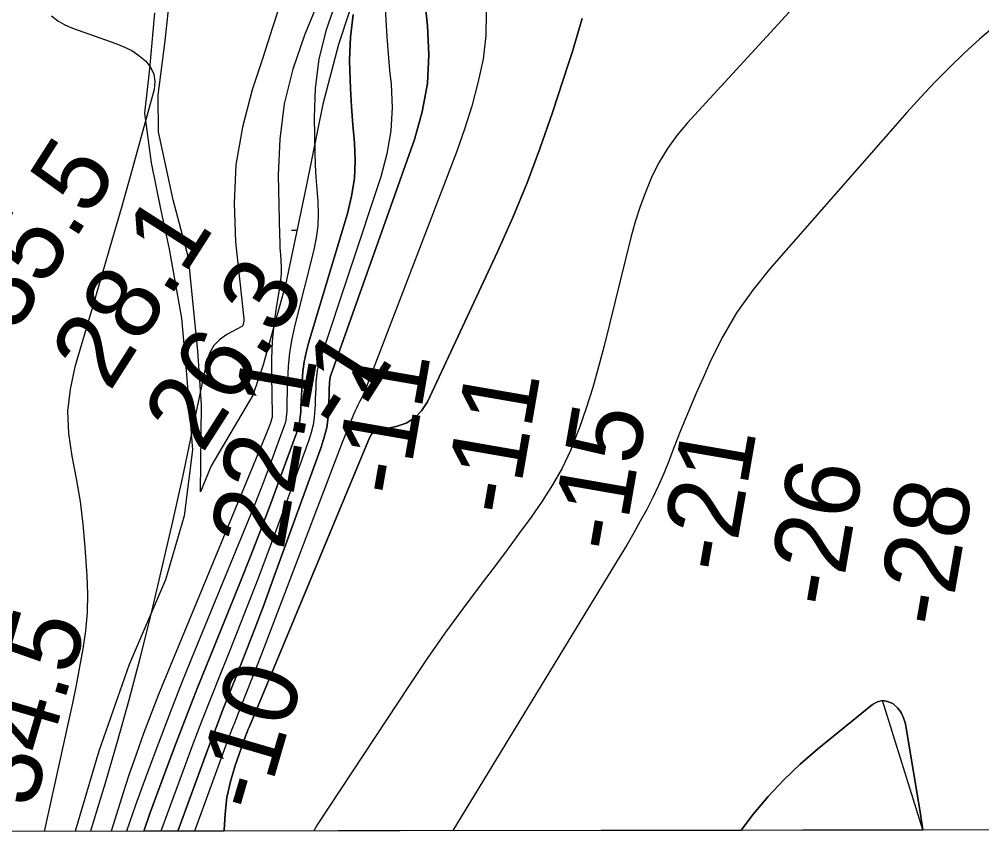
# Model space of a CAD drawing. Extents: x 3324104 to 3361979, y 612876 to 638273.
# Drawn here: x 3336622 to 3337486, y 618257 to 619001 of the extents above; entities that cross this region are included whole.
import ezdxf

# ---------------------------------------------------------------- set-up
doc = ezdxf.new("R2010")
doc.units = 0
for name, color, linetype in [('V-GRID-FRAM', 7, 'Continuous'), ('V-RIVR-RANG', 7, 'Continuous'), ('V-SITE-VEGE', 7, 'Continuous'), ('V-TOPO-DPTH', 7, 'Continuous'), ('V-TOPO-MAJR', 7, 'Continuous'), ('V-TOPO-MINR', 7, 'Continuous'), ('V-TOPO-WATR', 7, 'Continuous'), ('V-WETL-SWMP', 7, 'Continuous')]:
    doc.layers.add(name, color=color, linetype=linetype)

msp = doc.modelspace()

# ---------------------------------------------------------------- linework, layer by layer
at = {"layer": 'V-GRID-FRAM'}
msp.add_lwpolyline([(3328194.09, 636440.75), (3359767.89, 636495.86), (3359807.56, 618312.07), (3328217.89, 618256.93), (3328194.09, 636440.75)], dxfattribs=at)
at = {"layer": 'V-SITE-VEGE'}
for p, q in [((3336743.06, 619006.38), (3336738.62, 618955.91)), ((3336738.62, 618955.91), (3336734.09, 618916.12)), ((3336734.09, 618916.12), (3336740.26, 618871.57)), ((3336740.26, 618871.57), (3336748.33, 618831.88)), ((3336748.33, 618831.88), (3336756.39, 618794.12)), ((3336756.39, 618794.12), (3336767.55, 618732.15)), ((3336767.55, 618732.15), (3336771.84, 618681.76)), ((3336771.84, 618681.76), (3336777.22, 618613.93)), ((3336777.22, 618613.93), (3336769.94, 618554.72)), ((3336769.94, 618554.72), (3336752.94, 618497.38)), ((3336752.94, 618497.38), (3336720.58, 618421.48)), ((3336720.58, 618421.48), (3336693.08, 618343.69)), ((3336693.08, 618343.69), (3336672.05, 618271.69)), ((3336672.05, 618271.69), (3335274.17, 618269.25))]:
    msp.add_line(p, q, dxfattribs=at)
at = {"layer": 'V-TOPO-DPTH'}
msp.add_line((3337433.11, 618273.02), (3337396.91, 618389.03), dxfattribs=at)
for points in [[(3336764.06, 618271.85), (3336788.72, 618338.87), (3336793.85, 618352.63), (3336799.05, 618366.36), (3336804.38, 618380.05), (3336809.78, 618393.71), (3336816.14, 618409.6), (3336824.67, 618431.22), (3336833.07, 618452.9), (3336841.26, 618474.66), (3336849.3, 618496.46), (3336892.95, 618616.49), (3336895.67, 618625.31), (3336897.8, 618634.23), (3336899.05, 618643.33), (3336899.7, 618652.53), (3336900.04, 618667.74), (3336900.08, 618669.43), (3336900.2, 618672.79), (3336900.28, 618674.47), (3336901.08, 618679.41), (3336901.57, 618681.01), (3336976.57, 618892.48), (3336983.58, 618917.56), (3336988.27, 618942.9), (3336989.5, 618968.64), (3336988.42, 618994.65), (3336984.73, 619028.1)], [(3336984.73, 619028.1), (3336988.42, 618994.65), (3336989.5, 618968.64), (3336988.27, 618942.9), (3336983.58, 618917.56), (3336976.57, 618892.48), (3336901.57, 618681.01), (3336901.08, 618679.41), (3336900.28, 618674.47), (3336900.2, 618672.79), (3336900.08, 618669.43), (3336900.04, 618667.74), (3336899.7, 618652.53), (3336899.05, 618643.33), (3336897.8, 618634.23), (3336895.67, 618625.31), (3336892.95, 618616.49), (3336849.3, 618496.46), (3336841.26, 618474.66), (3336833.07, 618452.9), (3336824.67, 618431.22), (3336816.14, 618409.6), (3336809.78, 618393.71), (3336804.38, 618380.05), (3336799.05, 618366.36), (3336793.85, 618352.63), (3336788.72, 618338.87), (3336764.06, 618271.85)], [(3336764.06, 618271.85), (3336733.48, 618271.79), (3336739.14, 618287.64), (3336751, 618319.83), (3336761.2, 618347.11), (3336771.58, 618374.31), (3336782.22, 618401.41), (3336793.04, 618428.45), (3336820.36, 618495.78), (3336829.78, 618519.37), (3336839.02, 618543.03), (3336847.99, 618566.79), (3336856.78, 618590.63), (3336870.72, 618629.1), (3336872.18, 618633.79), (3336873.35, 618638.54), (3336874.08, 618643.37), (3336874.52, 618648.26), (3336874.74, 618653.2), (3336874.95, 618658.13), (3336875.17, 618663.07), (3336875.37, 618668), (3336875.69, 618675.61), (3336876.39, 618684.29), (3336877.51, 618692.9), (3336879.27, 618701.4), (3336881.47, 618709.83), (3336916.51, 618826.15), (3336920.24, 618841.82), (3336922.73, 618857.61), (3336923.36, 618873.58), (3336922.75, 618889.68), (3336921.34, 618905.88), (3336920.15, 618922.09), (3336919.28, 618938.33), (3336918.63, 618954.57), (3336918.35, 618963.79), (3336919.08, 618984.4), (3336921.55, 619004.68)], [(3337127.11, 619001.09), (3337124.2, 618990.96), (3337121.21, 618980.84), (3337118.09, 618970.77), (3337114.88, 618960.73), (3337100.55, 618916.81), (3337089.55, 618885.05), (3337077.78, 618853.6), (3337064.87, 618822.59), (3337051.21, 618791.88), (3336988.22, 618657), (3336983.07, 618649.17), (3336976.88, 618642.65), (3336969.12, 618638.11), (3336960.32, 618634.88), (3336943.34, 618631.32), (3336941, 618630.48), (3336938.11, 618628.12), (3336936.12, 618624.94), (3336828.37, 618365.63), (3336827.42, 618363.32), (3336826.14, 618360.14), (3336825.58, 618358.68), (3336825.31, 618357.95), (3336825.04, 618357.21), (3336815.62, 618330.6), (3336811.43, 618316.42), (3336808.23, 618302.08), (3336806.55, 618287.48), (3336805.87, 618272.71), (3336805.88, 618271.92), (3336764.06, 618271.85)], [(3336805.88, 618271.92), (3336805.87, 618272.71), (3336806.55, 618287.48), (3336808.23, 618302.08), (3336811.43, 618316.42), (3336815.62, 618330.6), (3336825.04, 618357.21), (3336825.31, 618357.95), (3336825.58, 618358.68), (3336826.14, 618360.14), (3336827.42, 618363.32), (3336828.37, 618365.63), (3336936.12, 618624.94), (3336938.11, 618628.12), (3336941, 618630.48), (3336943.34, 618631.32), (3336960.32, 618634.88), (3336969.12, 618638.11), (3336976.88, 618642.65), (3336983.07, 618649.17), (3336988.22, 618657), (3337051.21, 618791.88), (3337064.87, 618822.59), (3337077.78, 618853.6), (3337089.55, 618885.05), (3337100.55, 618916.81), (3337114.88, 618960.73), (3337118.09, 618970.77), (3337121.21, 618980.84), (3337124.2, 618990.96), (3337127.11, 619001.09)], [(3337498.05, 618994.63), (3337483.98, 618982.6), (3337470.22, 618970.19), (3337456.9, 618957.29), (3337443.84, 618944.15), (3337431.16, 618930.64), (3337418.74, 618916.88), (3337295.44, 618776.25), (3337280.06, 618757.04), (3337265.91, 618737.03), (3337253.59, 618715.84), (3337242.51, 618693.86), (3337236.94, 618681.46), (3337229.71, 618665.03), (3337222.67, 618648.51), (3337215.91, 618631.88), (3337209.33, 618615.17), (3337205.04, 618604.03), (3337200.54, 618592.93), (3337195.77, 618581.95), (3337190.59, 618571.16), (3337185.14, 618560.49), (3337179.41, 618549.96), (3337173.55, 618539.5), (3337167.52, 618529.14), (3337161.37, 618518.85), (3337011.12, 618272.28), (3336805.88, 618271.92)], [(3337498.05, 618994.63), (3337483.98, 618982.6), (3337470.22, 618970.19), (3337456.9, 618957.29), (3337443.84, 618944.15), (3337431.16, 618930.64), (3337418.74, 618916.88), (3337295.44, 618776.25), (3337280.06, 618757.04), (3337265.91, 618737.03), (3337253.59, 618715.84), (3337242.51, 618693.86), (3337236.94, 618681.46), (3337229.71, 618665.03), (3337222.67, 618648.51), (3337215.91, 618631.88), (3337209.33, 618615.17), (3337205.04, 618604.03), (3337200.54, 618592.93), (3337195.77, 618581.95), (3337190.59, 618571.16), (3337185.14, 618560.49), (3337179.41, 618549.96), (3337173.55, 618539.5), (3337167.52, 618529.14), (3337161.37, 618518.85), (3337011.12, 618272.28)], [(3337011.12, 618272.28), (3337269.88, 618272.73), (3337281.09, 618287.42), (3337294.34, 618302.99), (3337308.22, 618317.94), (3337323.03, 618331.98), (3337338.46, 618345.39), (3337387.86, 618385.63), (3337392.36, 618387.95), (3337396.91, 618389.03)], [(3337396.91, 618389.03), (3337392.36, 618387.95), (3337387.86, 618385.63), (3337338.46, 618345.39), (3337323.03, 618331.98), (3337308.22, 618317.94), (3337294.34, 618302.99), (3337281.09, 618287.42), (3337269.88, 618272.73), (3337433.11, 618273.02)], [(3337396.91, 618389.03), (3337401.52, 618388.26), (3337406.18, 618386.26), (3337410.26, 618382.55), (3337413.62, 618378.39), (3337415.89, 618373.55), (3337417.45, 618368.26), (3337430.88, 618287.15), (3337433.11, 618273.02), (3337654.6, 618273.4)]]:
    msp.add_lwpolyline(points, dxfattribs=at)
at = {"layer": 'V-TOPO-MAJR'}
msp.add_lwpolyline([(3336858.14, 619021.01), (3336849.24, 618993.03), (3336840.14, 618965.11), (3336830.86, 618937.11), (3336822.09, 618903.58), (3336816.21, 618869.73), (3336814.69, 618835.42), (3336816.07, 618800.78), (3336823.28, 618731.58), (3336823.3, 618731.3), (3336823.35, 618730.76), (3336823.37, 618729.66), (3336822.57, 618725.61), (3336822.01, 618724.91), (3336821.63, 618724.64), (3336808.03, 618717.57), (3336801.74, 618713.1), (3336796.49, 618707.83), (3336792.83, 618701.35), (3336790.23, 618694.08), (3336776.78, 618629.87), (3336768.21, 618589.83), (3336759.39, 618549.84), (3336750.22, 618509.93), (3336740.8, 618470.07), (3336739.39, 618464.2), (3336729.99, 618426.67), (3336720.16, 618389.25), (3336709.68, 618352.02), (3336698.76, 618314.9), (3336687.49, 618277.88), (3336685.61, 618271.71)], dxfattribs=at)
at = {"layer": 'V-TOPO-MINR'}
for points in [[(3337516.66, 619228.7), (3337221.4, 618907.35), (3337212.16, 618896.25), (3337203.69, 618884.63), (3337196.4, 618872.25), (3337189.88, 618859.36), (3337184.33, 618845.95), (3337179.26, 618832.38), (3337174.91, 618818.56), (3337171.04, 618804.57), (3337146.94, 618707.35), (3337141.98, 618688.6), (3337136.64, 618669.96), (3337130.73, 618651.5), (3337124.44, 618633.16), (3337123.12, 618629.51), (3337116.59, 618613.39), (3337109.25, 618597.69), (3337100.7, 618582.61), (3337091.35, 618567.95), (3337081.29, 618553.67), (3337071.09, 618539.49), (3337060.7, 618525.46), (3337050.18, 618511.52), (3337037.32, 618494.74), (3337020.52, 618472.31), (3337004.04, 618449.65), (3336988.05, 618426.65), (3336972.38, 618403.41), (3336889.36, 618277.36), (3336886.3, 618272.14), (3336886.27, 618272.06)], [(3336964.75, 619198.08), (3336877.87, 618986.18), (3336867.49, 618955.6), (3336859.68, 618924.53), (3336855.74, 618892.74), (3336854.38, 618860.47), (3336855.44, 618806.62), (3336855.61, 618800.91), (3336855.85, 618795.19), (3336856.2, 618789.49), (3336856.62, 618783.79), (3336856.88, 618778.09), (3336856.86, 618772.42), (3336856.42, 618766.75), (3336855.69, 618761.1), (3336852.49, 618741.94), (3336850.39, 618726.69), (3336848.87, 618711.39), (3336848.22, 618696.04), (3336848.14, 618680.64), (3336848.97, 618645.69), (3336848.98, 618645.21), (3336848.89, 618643.31), (3336848.7, 618642.38), (3336847.22, 618638.23), (3336845.51, 618633.65), (3336844.61, 618631.38), (3336843.69, 618629.11), (3336751.61, 618406.18), (3336746.87, 618394.53), (3336742.22, 618382.85), (3336737.7, 618371.12), (3336733.27, 618359.35), (3336728.99, 618347.52), (3336724.84, 618335.66), (3336720.86, 618323.73), (3336717, 618311.76), (3336704.43, 618271.74)], [(3336905.68, 619014.92), (3336897.07, 618989.97), (3336890.63, 618964.6), (3336887.45, 618938.63), (3336886.43, 618912.25), (3336887.21, 618880.95), (3336887.59, 618869.91), (3336888.12, 618858.88), (3336888.86, 618847.86), (3336889.75, 618836.85), (3336890.18, 618825.89), (3336889.87, 618814.99), (3336888.46, 618804.18), (3336886.32, 618793.42), (3336869.25, 618725.8), (3336866.61, 618713.6), (3336864.52, 618701.34), (3336863.28, 618688.95), (3336862.58, 618676.5), (3336862.16, 618656.91), (3336862.09, 618654.19), (3336862.01, 618651.47), (3336861.89, 618648.76), (3336861.77, 618646.04), (3336861.51, 618643.35), (3336861.09, 618640.69), (3336860.44, 618638.08), (3336859.64, 618635.5), (3336852, 618614.39), (3336847.17, 618601.3), (3336842.24, 618588.26), (3336837.15, 618575.29), (3336831.95, 618562.35), (3336779.22, 618433.5), (3336768.15, 618406.02), (3336757.26, 618378.46), (3336746.66, 618350.79), (3336736.26, 618323.05), (3336726.24, 618295.17), (3336718.12, 618271.77)], [(3336950.15, 619015.1), (3336950.85, 618999.96), (3336951.75, 618984.84), (3336952.95, 618969.74), (3336954.36, 618954.65), (3336955.64, 618942.28), (3336956.46, 618921.17), (3336955.52, 618900.25), (3336951.92, 618879.62), (3336946.55, 618859.19), (3336891.96, 618695.07), (3336890.54, 618690.14), (3336889.39, 618685.16), (3336888.65, 618680.1), (3336888.19, 618674.99), (3336887.94, 618669.84), (3336887.72, 618664.69), (3336887.51, 618659.54), (3336887.32, 618654.39), (3336887.18, 618650.43), (3336886.61, 618643.37), (3336885.59, 618636.39), (3336883.92, 618629.53), (3336881.82, 618622.76), (3336859.85, 618562.24), (3336847.98, 618530.05), (3336835.88, 618497.94), (3336823.45, 618465.97), (3336810.79, 618434.07), (3336801.46, 618410.91), (3336793.39, 618390.63), (3336785.45, 618370.3), (3336777.7, 618349.9), (3336770.06, 618329.45), (3336748.86, 618271.82)], [(3337041.16, 619007.12), (3337040.82, 618985.97), (3337038.35, 618964.69), (3337033.63, 618943.47), (3337028.18, 618922.46), (3337021.64, 618901.76), (3337014.38, 618881.27), (3336932.6, 618668.56), (3336931.41, 618665.63), (3336930.14, 618662.73), (3336928.76, 618659.88), (3336927.31, 618657.07), (3336925.85, 618654.26), (3336924.44, 618651.43), (3336923.12, 618648.55), (3336921.85, 618645.65), (3336920.02, 618641.28), (3336917.91, 618636.16), (3336915.83, 618631.03), (3336913.79, 618625.87), (3336911.79, 618620.71), (3336839.15, 618430.81), (3336834.75, 618419.4), (3336830.33, 618408), (3336825.86, 618396.62), (3336821.37, 618385.25), (3336818, 618376.8), (3336815.19, 618369.65), (3336812.42, 618362.49), (3336809.7, 618355.31), (3336807.02, 618348.12), (3336778.97, 618271.87)], [(3336650.76, 619003.6), (3336656.4, 618998.98), (3336662.72, 618995.35), (3336669.49, 618992.36), (3336708.58, 618978.87), (3336715.8, 618975.88), (3336722.71, 618972.35), (3336729.14, 618968.02), (3336735.25, 618963.16), (3336739.7, 618957.47), (3336742.69, 618951.35), (3336743.47, 618944.58), (3336742.79, 618937.39), (3336721.82, 618861.56), (3336713.46, 618831.66), (3336704.99, 618801.8), (3336696.35, 618771.99), (3336687.6, 618742.21), (3336671.64, 618688.5), (3336667.37, 618668.61), (3336665.14, 618648.65), (3336665.98, 618628.58), (3336668.87, 618608.44), (3336672.91, 618588.18), (3336676.33, 618567.83), (3336678.82, 618547.35), (3336680.69, 618526.77), (3336682.45, 618500.9), (3336682.97, 618484.45), (3336682.68, 618468.06), (3336681.21, 618451.72), (3336678.93, 618435.43), (3336675.95, 618419.19), (3336672.83, 618402.98), (3336669.51, 618386.81), (3336666.06, 618370.66), (3336644.22, 618271.64)], [(3336921.55, 619004.68), (3336919.08, 618984.4), (3336918.35, 618963.79), (3336918.63, 618954.57), (3336919.28, 618938.33), (3336920.15, 618922.09), (3336921.34, 618905.88), (3336922.75, 618889.68), (3336923.36, 618873.58), (3336922.73, 618857.61), (3336920.24, 618841.82), (3336916.51, 618826.15), (3336881.47, 618709.83), (3336879.27, 618701.4), (3336877.51, 618692.9), (3336876.39, 618684.29), (3336875.69, 618675.61), (3336875.37, 618668), (3336875.17, 618663.07), (3336874.95, 618658.13), (3336874.74, 618653.2), (3336874.52, 618648.26), (3336874.08, 618643.37), (3336873.35, 618638.54), (3336872.18, 618633.79), (3336870.72, 618629.1), (3336856.78, 618590.63), (3336847.99, 618566.79), (3336839.02, 618543.03), (3336829.78, 618519.37), (3336820.36, 618495.78), (3336793.04, 618428.45), (3336782.22, 618401.41), (3336771.58, 618374.31), (3336761.2, 618347.11), (3336751, 618319.83), (3336739.14, 618287.64), (3336733.48, 618271.79)], [(3337127.11, 619001.09), (3337124.2, 618990.96), (3337121.21, 618980.84), (3337118.09, 618970.77), (3337114.88, 618960.73), (3337100.55, 618916.81), (3337089.55, 618885.05), (3337077.78, 618853.6), (3337064.87, 618822.59), (3337051.21, 618791.88), (3336988.22, 618657), (3336983.07, 618649.17), (3336976.88, 618642.65), (3336969.12, 618638.11), (3336960.32, 618634.88), (3336943.34, 618631.32), (3336941, 618630.48), (3336938.11, 618628.12), (3336936.12, 618624.94), (3336828.37, 618365.63), (3336827.42, 618363.32), (3336826.14, 618360.14), (3336825.58, 618358.68), (3336825.31, 618357.95), (3336825.04, 618357.21), (3336815.62, 618330.6), (3336811.43, 618316.42), (3336808.23, 618302.08), (3336806.55, 618287.48), (3336805.87, 618272.71), (3336805.88, 618271.92)], [(3337498.05, 618994.63), (3337483.98, 618982.6), (3337470.22, 618970.19), (3337456.9, 618957.29), (3337443.84, 618944.15), (3337431.16, 618930.64), (3337418.74, 618916.88), (3337295.44, 618776.25), (3337280.06, 618757.04), (3337265.91, 618737.03), (3337253.59, 618715.84), (3337242.51, 618693.86), (3337236.94, 618681.46), (3337229.71, 618665.03), (3337222.67, 618648.51), (3337215.91, 618631.88), (3337209.33, 618615.17), (3337205.04, 618604.03), (3337200.54, 618592.93), (3337195.77, 618581.95), (3337190.59, 618571.16), (3337185.14, 618560.49), (3337179.41, 618549.96), (3337173.55, 618539.5), (3337167.52, 618529.14), (3337161.37, 618518.85), (3337011.12, 618272.28)], [(3337396.91, 618389.03), (3337392.36, 618387.95), (3337387.86, 618385.63), (3337338.46, 618345.39), (3337323.03, 618331.98), (3337308.22, 618317.94), (3337294.34, 618302.99), (3337281.09, 618287.42), (3337269.88, 618272.73)], [(3337433.11, 618273.02), (3337430.88, 618287.15), (3337417.45, 618368.26), (3337415.89, 618373.55), (3337413.62, 618378.39), (3337410.26, 618382.55), (3337406.18, 618386.26), (3337401.52, 618388.26), (3337396.91, 618389.03)]]:
    msp.add_lwpolyline(points, dxfattribs=at)
at = {"layer": 'V-TOPO-WATR'}
msp.add_lwpolyline([(3336984.73, 619028.1), (3336988.42, 618994.65), (3336989.5, 618968.64), (3336988.27, 618942.9), (3336983.58, 618917.56), (3336976.57, 618892.48), (3336901.57, 618681.01), (3336901.08, 618679.41), (3336900.28, 618674.47), (3336900.2, 618672.79), (3336900.08, 618669.43), (3336900.04, 618667.74), (3336899.7, 618652.53), (3336899.05, 618643.33), (3336897.8, 618634.23), (3336895.67, 618625.31), (3336892.95, 618616.49), (3336849.3, 618496.46), (3336841.26, 618474.66), (3336833.07, 618452.9), (3336824.67, 618431.22), (3336816.14, 618409.6), (3336809.78, 618393.71), (3336804.38, 618380.05), (3336799.05, 618366.36), (3336793.85, 618352.63), (3336788.72, 618338.87), (3336764.06, 618271.85)], dxfattribs=at)
at = {"layer": 'V-WETL-SWMP'}
msp.add_line((3336866.29, 618811.09), (3336871.04, 618811.1), dxfattribs=at)
msp.add_lwpolyline([(3336917.89, 619006.95), (3336908.43, 618977.78), (3336894.31, 618924.33), (3336879.38, 618850.52), (3336860.69, 618762.13), (3336840.9, 618690.22), (3336831.42, 618662.99), (3336794.11, 618599.67), (3336784.6, 618576.32), (3336785.53, 618654.47), (3336782.24, 618702.93), (3336773.81, 618786.25), (3336759.82, 618838.5), (3336746.73, 618899.49), (3336746.47, 618932.45), (3336752.87, 618980.99), (3336759.19, 619040.19)], dxfattribs=at)

# ---------------------------------------------------------------- texts
at = {"layer": 'V-RIVR-RANG'}
for s, rotation, p in [('35.5', 57.44833, (3336617.23, 618716.92)), ('28.1', 57.44833, (3336702.93, 618665.32)), ('26.3', 57.44833, (3336786.08, 618609.73)), ('-1', 57.44833, (3336915.36, 618626.4)), ('-11', 80.15808, (3336969.05, 618570.34)), ('22.1', 79.87833, (3336858.75, 618522.9)), ('-11', 80.15808, (3337067.53, 618553)), ('-15', 80.15808, (3337163.36, 618520.33)), ('-21', 80.15808, (3337261.62, 618501.69)), ('-26', 80.15808, (3337357.71, 618470.58)), ('-28', 80.15808, (3337456.11, 618452.73)), ('34.5', 73.67833, (3336633.78, 618290.65)), ('-10', 73.67833, (3336840.84, 618286.05))]:
    msp.add_text(s, height=67, rotation=rotation, dxfattribs=at).set_placement(p)

doc.saveas('drawing.dxf')
